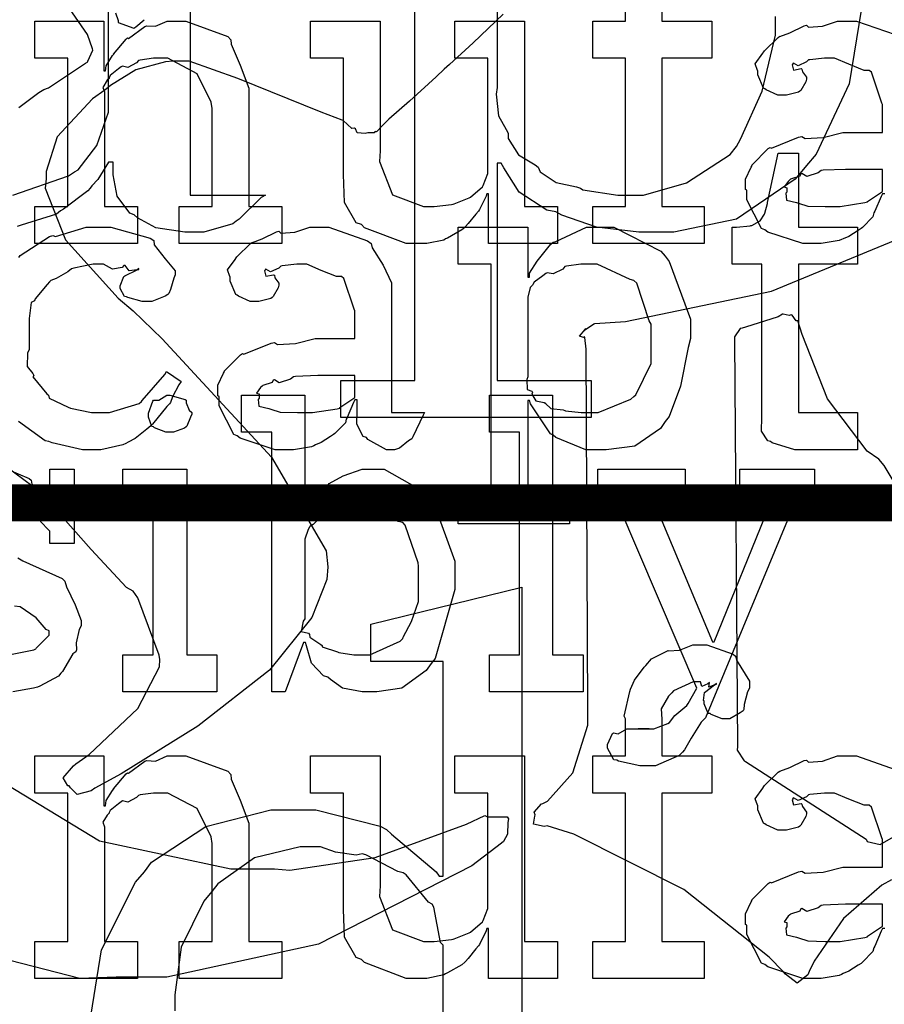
# Model space of a CAD drawing. Extents: x 0 to 8.5, y 0 to 11.
# Tile 309 of 379: x 3.592 to 3.916, y 8.5 to 8.868. Entities that reach past the tile are written whole.
import ezdxf

# ---------------------------------------------------------------- set-up
doc = ezdxf.new("R2010")
doc.units = 0
doc.layers.get('0').update_dxf_attribs({"linetype": 'CONTINUOUS'})

msp = doc.modelspace()

# ---------------------------------------------------------------- linework, layer by layer
at = {"color": 0}
for points in [[(3.90853, 8.87831), (3.903, 8.84451), (3.89068, 8.81808), (3.8871, 8.81386), (3.88276, 8.80881), (3.86083, 8.79378), (3.8374, 8.7889), (3.82958, 8.7889), (3.82428, 8.7889), (3.80838, 8.79081), (3.79546, 8.79525), (3.79313, 8.7965), (3.78976, 8.79715), (3.7794, 8.80393), (3.77376, 8.81299), (3.77274, 8.81472), (3.77121, 8.81472), (3.77121, 8.73335), (3.80637, 8.73335), (3.80637, 8.71946), (3.71262, 8.71946), (3.71262, 8.73335), (3.71262, 8.73335), (3.7404, 8.73335), (3.7404, 8.95557)], [(3.77121, 8.9291), (3.77121, 8.84315), (3.77083, 8.8406), (3.77171, 8.83251), (3.77463, 8.82731), (3.77533, 8.82601), (3.77533, 8.824), (3.77924, 8.81788), (3.78543, 8.81407), (3.78662, 8.81321), (3.78728, 8.81153), (3.79329, 8.80746), (3.80094, 8.80588), (3.80246, 8.80539), (3.80333, 8.80474), (3.81635, 8.80279), (3.82069, 8.80279), (3.82069, 8.80279), (3.82601, 8.80279), (3.84212, 8.80735), (3.85846, 8.81799), (3.86083, 8.82101), (3.86236, 8.82374), (3.87039, 8.84174), (3.87538, 8.86268), (3.87538, 8.86962)], [(3.65631, 8.92389), (3.65631, 8.80279), (3.68451, 8.80279), (3.68289, 8.80186), (3.67458, 8.79372), (3.67344, 8.79303), (3.67225, 8.79199), (3.6614, 8.7889), (3.65782, 8.7889), (3.65419, 8.7889), (3.64333, 8.79053), (3.63656, 8.79432), (3.63525, 8.79542), (3.63363, 8.79601), (3.6289, 8.80236), (3.62744, 8.81033), (3.62744, 8.81299), (3.62744, 8.81515), (3.62571, 8.81515), (3.62472, 8.81353), (3.62164, 8.80865), (3.61947, 8.80621), (3.61876, 8.80539), (3.61794, 8.80442), (3.60878, 8.79758), (3.60769, 8.79693), (3.60622, 8.79568), (3.59299, 8.7915), (3.59142, 8.79107)], [(3.59212, 8.83556), (3.59956, 8.84125), (3.60146, 8.84233), (3.60314, 8.84299), (3.61708, 8.85215), (3.61794, 8.85275), (3.61789, 8.85292), (3.61979, 8.8571), (3.61968, 8.85753), (3.61778, 8.86296), (3.60346, 8.88379)], [(3.8329, 8.88032), (3.8329, 8.86794), (3.85157, 8.86794), (3.85157, 8.85406), (3.8329, 8.85406), (3.8329, 8.7985), (3.84874, 8.7985), (3.84874, 8.78461), (3.80707, 8.78461), (3.80707, 8.7985), (3.80707, 8.7985), (3.81922, 8.7985), (3.81922, 8.85406), (3.80707, 8.85406), (3.80707, 8.86794), (3.81922, 8.86794), (3.81922, 8.88183)], [(3.77344, 8.87061), (3.76221, 8.85986), (3.75336, 8.85167), (3.75142, 8.84993), (3.74837, 8.84706), (3.73833, 8.83794), (3.73068, 8.83122), (3.72885, 8.82954), (3.72819, 8.82878), (3.72597, 8.8265), (3.72547, 8.82656), (3.72537, 8.8265), (3.7251, 8.82617), (3.72331, 8.82607), (3.72276, 8.82607), (3.72179, 8.8259), (3.71881, 8.82607), (3.7181, 8.82758), (3.71778, 8.82781), (3.71674, 8.82769), (3.71349, 8.83068), (3.71322, 8.83083), (3.70529, 8.83382), (3.67404, 8.8464), (3.65587, 8.85297), (3.64985, 8.85297), (3.64697, 8.85271), (3.63596, 8.84972), (3.62642, 8.84386), (3.62424, 8.84213), (3.61968, 8.83882), (3.60644, 8.82465), (3.60232, 8.81164), (3.60232, 8.80892), (3.60189, 8.80544), (3.6096, 8.78608), (3.62929, 8.76421), (3.63488, 8.75944), (3.64572, 8.74892), (3.68668, 8.70458), (3.70714, 8.66949), (3.70779, 8.66351), (3.70742, 8.65875), (3.70176, 8.64458), (3.68593, 8.62489), (3.65918, 8.60385), (3.63043, 8.58599), (3.62056, 8.58062), (3.62056, 8.58062), (3.61914, 8.57969), (3.61393, 8.57829), (3.61149, 8.58083), (3.611, 8.58149), (3.61046, 8.58149), (3.60867, 8.58447), (3.61253, 8.58908), (3.61339, 8.58974), (3.61849, 8.59326), (3.63661, 8.61046), (3.64475, 8.62608), (3.64486, 8.62879), (3.64464, 8.63053), (3.63667, 8.65196), (3.63488, 8.6544), (3.63243, 8.65582), (3.61914, 8.67003), (3.60178, 8.68961), (3.59733, 8.69368), (3.58718, 8.70111)], [(3.58979, 8.80279), (3.61074, 8.81006), (3.6129, 8.81147), (3.61426, 8.81222), (3.62136, 8.82135), (3.62571, 8.83382), (3.62571, 8.83794), (3.62571, 8.87224)], [(3.62831, 8.87104), (3.62924, 8.86817), (3.62929, 8.86746), (3.63514, 8.86529), (3.63596, 8.86578), (3.63906, 8.86849)], [(3.91639, 8.80328), (3.91553, 8.80328), (3.91499, 8.80231), (3.9126, 8.79671), (3.91228, 8.79611), (3.91194, 8.79465), (3.90799, 8.79069), (3.9075, 8.79025), (3.90636, 8.78956), (3.90294, 8.78733), (3.90082, 8.7864), (3.90012, 8.78614), (3.89925, 8.78575), (3.89258, 8.78461), (3.89035, 8.78461), (3.89035, 8.78461), (3.88564, 8.78461), (3.87261, 8.78896), (3.87147, 8.78982), (3.87022, 8.79031), (3.86475, 8.80106), (3.86475, 8.80458), (3.86421, 8.80485), (3.86415, 8.80875), (3.86637, 8.81326), (3.86669, 8.81392), (3.8666, 8.81401), (3.87267, 8.82021), (3.87343, 8.82064), (3.87392, 8.82042), (3.88411, 8.82454), (3.88536, 8.82476), (3.8865, 8.824), (3.89333, 8.82437), (3.90067, 8.82628), (3.90315, 8.82628), (3.91553, 8.82628), (3.91553, 8.83669), (3.91521, 8.83724), (3.91135, 8.84879), (3.91054, 8.8495), (3.90869, 8.8495), (3.90289, 8.85178), (3.89751, 8.85406), (3.89578, 8.85406), (3.89378, 8.85406), (3.88835, 8.85351), (3.88775, 8.8534), (3.8871, 8.85265), (3.88396, 8.85124), (3.88222, 8.85226), (3.88189, 8.85211), (3.88189, 8.85189), (3.88162, 8.85157), (3.88217, 8.84961), (3.88504, 8.85015), (3.88536, 8.84993), (3.88553, 8.84901), (3.8871, 8.84694), (3.8871, 8.84625), (3.88683, 8.84526), (3.88493, 8.84201), (3.8845, 8.84169), (3.88406, 8.84131), (3.8795, 8.84017), (3.87799, 8.84017), (3.87636, 8.84017), (3.8719, 8.84218), (3.87147, 8.84256), (3.87093, 8.84278), (3.86887, 8.84782), (3.86887, 8.8495), (3.86871, 8.8495), (3.86783, 8.85194), (3.87067, 8.8559), (3.87104, 8.85644), (3.87131, 8.85682), (3.87646, 8.86187), (3.87711, 8.86231), (3.87711, 8.86225), (3.88081, 8.86361), (3.88612, 8.86621), (3.8871, 8.86643), (3.88781, 8.86567), (3.89301, 8.86604), (3.89865, 8.86794), (3.90056, 8.86794), (3.90582, 8.86794), (3.92031, 8.8629)], [(3.91889, 8.54633), (3.91531, 8.54428), (3.90088, 8.53179), (3.88992, 8.51585), (3.88807, 8.51204), (3.88807, 8.51204), (3.88753, 8.51074), (3.88351, 8.50765), (3.87924, 8.51096), (3.87831, 8.51204), (3.8731, 8.51736), (3.84115, 8.54264), (3.79986, 8.56347), (3.78999, 8.56651), (3.78879, 8.56625), (3.78478, 8.56722), (3.78537, 8.57021), (3.78543, 8.57064), (3.78543, 8.57064), (3.78504, 8.57172), (3.78776, 8.57476), (3.78825, 8.57497), (3.7901, 8.57574), (3.79949, 8.58637), (3.80518, 8.60422), (3.80518, 8.61014), (3.80453, 8.74511), (3.80453, 8.74511), (3.80399, 8.7494), (3.80387, 8.74968), (3.80354, 8.74951), (3.80208, 8.75), (3.80414, 8.7525), (3.80431, 8.75271), (3.80419, 8.75265), (3.80387, 8.75222), (3.80735, 8.75461), (3.80778, 8.75467), (3.81922, 8.75549), (3.87392, 8.76682), (3.92389, 8.78743)], [(3.93272, 8.67393), (3.91613, 8.7015), (3.91411, 8.70389), (3.90972, 8.70682), (3.89497, 8.72646), (3.88547, 8.7506), (3.88374, 8.75575), (3.88314, 8.75575), (3.88167, 8.75782), (3.88135, 8.75792), (3.88058, 8.75771), (3.87831, 8.75825), (3.8781, 8.75814), (3.87646, 8.75722), (3.86415, 8.75331), (3.8629, 8.75293), (3.86219, 8.75276), (3.86008, 8.74968), (3.86008, 8.74858), (3.86008, 8.74858), (3.86117, 8.59625), (3.86106, 8.59489), (3.86367, 8.59088), (3.86421, 8.5906), (3.90935, 8.56153), (3.90972, 8.56065), (3.91465, 8.55951), (3.92051, 8.56293)], [(3.58778, 8.70008), (3.59597, 8.69667), (3.59674, 8.69596), (3.597, 8.6945), (3.60275, 8.68685), (3.60303, 8.68576), (3.60368, 8.68576), (3.60368, 8.70008), (3.61279, 8.70008), (3.61279, 8.67231), (3.60368, 8.67231), (3.60368, 8.67686), (3.6026, 8.67806), (3.59771, 8.68332), (3.58931, 8.68619)], [(3.59174, 8.66689), (3.59358, 8.66575), (3.60835, 8.65924), (3.60932, 8.65821), (3.60992, 8.65608), (3.61322, 8.64931), (3.6154, 8.64344), (3.6154, 8.6415), (3.61464, 8.64008), (3.6135, 8.6351), (3.61372, 8.63243), (3.61344, 8.63172), (3.61236, 8.63092), (3.6084, 8.62429), (3.60781, 8.62369), (3.60693, 8.62261), (3.59999, 8.61882), (3.59912, 8.61849), (3.59754, 8.61806), (3.5899, 8.61675)], [(3.618, 8.48904), (3.62304, 8.52012), (3.63574, 8.54551), (3.63921, 8.54937), (3.64176, 8.5529), (3.66206, 8.56625), (3.68642, 8.5726), (3.69456, 8.5726), (3.70335, 8.5726), (3.72743, 8.56646), (3.72971, 8.56521), (3.73161, 8.56347), (3.74843, 8.54937), (3.74946, 8.54764), (3.75097, 8.54764), (3.75097, 8.62815), (3.72385, 8.62815), (3.72385, 8.64204), (3.78049, 8.65593), (3.78049, 8.41982)], [(3.58838, 8.63064), (3.59765, 8.63249), (3.59847, 8.63282), (3.59864, 8.63303), (3.60346, 8.63792), (3.60346, 8.63954), (3.60238, 8.64003), (3.59858, 8.64447), (3.59256, 8.6486), (3.59044, 8.64887)], [(3.91639, 8.52806), (3.91553, 8.52806), (3.91499, 8.52707), (3.9126, 8.52149), (3.91228, 8.52089), (3.91194, 8.51942), (3.90799, 8.51546), (3.9075, 8.51503), (3.90636, 8.51432), (3.90294, 8.5121), (3.90082, 8.51118), (3.90012, 8.5109), (3.89925, 8.51053), (3.89258, 8.50939), (3.89035, 8.50939), (3.89035, 8.50939), (3.88564, 8.50939), (3.87261, 8.51372), (3.87147, 8.5146), (3.87022, 8.51508), (3.86475, 8.52582), (3.86475, 8.52935), (3.86421, 8.52963), (3.86415, 8.53353), (3.86637, 8.53803), (3.86669, 8.53868), (3.8666, 8.53879), (3.87267, 8.54497), (3.87343, 8.54542), (3.87392, 8.54519), (3.88411, 8.54932), (3.88536, 8.54953), (3.8865, 8.54878), (3.89333, 8.54915), (3.90067, 8.55106), (3.90315, 8.55106), (3.91553, 8.55106), (3.91553, 8.56147), (3.91521, 8.56201), (3.91135, 8.57357), (3.91054, 8.57428), (3.90869, 8.57428), (3.90289, 8.57656), (3.89751, 8.57883), (3.89578, 8.57883), (3.89378, 8.57883), (3.88835, 8.57829), (3.88775, 8.57818), (3.8871, 8.57742), (3.88396, 8.57601), (3.88222, 8.57704), (3.88189, 8.57687), (3.88189, 8.57667), (3.88162, 8.57633), (3.88217, 8.57437), (3.88504, 8.57493), (3.88536, 8.57471), (3.88553, 8.57379), (3.8871, 8.57172), (3.8871, 8.57101), (3.88683, 8.57004), (3.88493, 8.56679), (3.8845, 8.56646), (3.88406, 8.56608), (3.8795, 8.56494), (3.87799, 8.56494), (3.87636, 8.56494), (3.8719, 8.56694), (3.87147, 8.56733), (3.87093, 8.56754), (3.86887, 8.5726), (3.86887, 8.57428), (3.86871, 8.57428), (3.86783, 8.57671), (3.87067, 8.58068), (3.87104, 8.58122), (3.87131, 8.5816), (3.87646, 8.58664), (3.87711, 8.58708), (3.87711, 8.58703), (3.88081, 8.58837), (3.88612, 8.59099), (3.8871, 8.59119), (3.88781, 8.59044), (3.89301, 8.59082), (3.89865, 8.59272), (3.90056, 8.59272), (3.90582, 8.59272), (3.92031, 8.58768)], [(3.57476, 8.58974), (3.62229, 8.56099), (3.67144, 8.55046), (3.68782, 8.55046), (3.69363, 8.54997), (3.72558, 8.55474), (3.75971, 8.56711), (3.7666, 8.57042), (3.76753, 8.56993), (3.77501, 8.56988), (3.7755, 8.56912), (3.77522, 8.56776), (3.77512, 8.56337), (3.7736, 8.56065), (3.77289, 8.56), (3.76178, 8.55154), (3.70432, 8.52225), (3.64751, 8.50988), (3.62858, 8.50988), (3.6149, 8.50933), (3.55419, 8.52501)], [(3.75097, 8.44282), (3.75097, 8.52181), (3.75, 8.52285), (3.7475, 8.53608), (3.74685, 8.53722), (3.7455, 8.53792), (3.73708, 8.54818), (3.736, 8.54893), (3.734, 8.54943), (3.722, 8.55572), (3.7206, 8.5561), (3.71837, 8.55561), (3.71072, 8.55664), (3.70508, 8.55871), (3.70324, 8.55871), (3.69749, 8.55871), (3.68028, 8.55453), (3.66667, 8.54482), (3.66439, 8.54199), (3.66135, 8.53831), (3.65289, 8.52111), (3.6505, 8.50325), (3.6505, 8.49729)]]:
    msp.add_lwpolyline(points, dxfattribs=at)
for points in [[(3.5981, 8.7985), (3.61046, 8.7985), (3.61046, 8.85406), (3.5981, 8.85406), (3.5981, 8.86794), (3.62392, 8.86794), (3.62392, 8.84928), (3.62457, 8.84928), (3.62457, 8.84928), (3.62483, 8.85124), (3.62722, 8.85504), (3.62761, 8.85558), (3.6275, 8.85562), (3.63226, 8.86122), (3.63282, 8.86165), (3.63319, 8.86149), (3.63926, 8.86594), (3.63997, 8.86621), (3.63997, 8.86621), (3.64324, 8.866), (3.64762, 8.86794), (3.64908, 8.86794), (3.65468, 8.86794), (3.67031, 8.86219), (3.67144, 8.861), (3.67156, 8.85926), (3.67497, 8.8514), (3.67817, 8.84283), (3.67817, 8.83996), (3.67817, 8.7985), (3.69054, 8.7985), (3.69054, 8.78461), (3.65213, 8.78461), (3.65213, 8.7985), (3.6645, 8.7985), (3.6645, 8.83518), (3.66407, 8.83763), (3.65881, 8.84825), (3.64789, 8.85406), (3.64432, 8.85406), (3.64247, 8.85406), (3.63753, 8.85335), (3.63693, 8.85319), (3.63618, 8.85232), (3.63286, 8.85064), (3.63086, 8.85107), (3.63043, 8.85081), (3.62935, 8.85004), (3.62625, 8.84754), (3.62597, 8.84674), (3.62587, 8.84646), (3.62511, 8.84581), (3.62354, 8.8431), (3.62414, 8.84142), (3.62414, 8.84082), (3.62414, 8.7985), (3.6365, 8.7985), (3.6365, 8.78461), (3.5981, 8.78461), (3.5981, 8.7985)], [(3.74278, 8.78461), (3.73719, 8.78461), (3.72151, 8.79058), (3.72043, 8.79178), (3.71843, 8.79243), (3.71408, 8.80007), (3.71371, 8.81049), (3.71371, 8.81392), (3.71371, 8.85406), (3.70133, 8.85406), (3.70133, 8.86794), (3.72738, 8.86794), (3.72738, 8.81933), (3.72711, 8.81532), (3.73199, 8.80285), (3.74365, 8.7985), (3.74756, 8.7985), (3.74756, 8.7985), (3.75412, 8.79926), (3.75472, 8.79937), (3.7551, 8.79949), (3.76074, 8.80171), (3.76124, 8.80197), (3.76124, 8.80197), (3.76568, 8.80588), (3.766, 8.80632), (3.766, 8.80632), (3.76774, 8.81088), (3.76774, 8.81239), (3.76774, 8.85406), (3.75537, 8.85406), (3.75537, 8.86794), (3.78142, 8.86794), (3.78142, 8.7985), (3.79378, 8.7985), (3.79378, 8.78461), (3.76796, 8.78461), (3.76796, 8.80328), (3.76731, 8.80328), (3.76704, 8.8024), (3.7646, 8.79736), (3.76426, 8.79676), (3.76324, 8.79568), (3.76031, 8.7921), (3.75939, 8.79101), (3.75906, 8.79069), (3.75792, 8.78976), (3.75256, 8.78668), (3.7519, 8.78635), (3.75119, 8.78592), (3.74485, 8.78461), (3.74278, 8.78461)], [(3.89621, 8.7985), (3.89963, 8.7985), (3.9089, 8.79997), (3.90989, 8.80024), (3.90983, 8.8004), (3.91553, 8.80419), (3.91553, 8.80544), (3.91553, 8.81239), (3.90468, 8.81239), (3.90164, 8.81239), (3.89333, 8.81207), (3.89253, 8.81196), (3.89144, 8.81108), (3.88715, 8.80974), (3.88536, 8.81082), (3.88493, 8.81065), (3.88456, 8.80985), (3.88103, 8.80871), (3.88081, 8.80849), (3.88021, 8.80789), (3.87864, 8.80583), (3.87972, 8.80556), (3.87972, 8.80544), (3.87972, 8.80393), (3.87935, 8.8035), (3.87961, 8.80089), (3.88331, 8.80007), (3.88406, 8.79981), (3.88406, 8.79981), (3.88753, 8.79867), (3.89404, 8.7985), (3.89621, 8.7985)], [(3.64865, 8.71397), (3.64714, 8.71397), (3.6429, 8.7156), (3.64258, 8.71593), (3.64187, 8.7161), (3.64063, 8.71957), (3.64063, 8.72071), (3.64063, 8.72114), (3.64063, 8.72114), (3.64225, 8.72558), (3.64258, 8.72592), (3.64258, 8.72592), (3.64447, 8.72592), (3.64757, 8.72786), (3.64865, 8.72786), (3.64865, 8.72786), (3.65435, 8.72624), (3.65474, 8.72592), (3.65474, 8.72499), (3.65587, 8.72222), (3.6569, 8.7214), (3.6569, 8.72114), (3.6569, 8.72071), (3.65642, 8.71967), (3.65506, 8.71625), (3.65474, 8.71593), (3.65408, 8.71544), (3.65001, 8.71397), (3.64865, 8.71397)], [(3.72304, 8.61675), (3.7206, 8.61675), (3.71332, 8.61811), (3.70882, 8.62131), (3.70785, 8.62218), (3.70617, 8.62267), (3.70171, 8.6275), (3.69982, 8.63396), (3.69938, 8.63519), (3.69874, 8.63519), (3.69179, 8.61675), (3.68679, 8.61675), (3.68679, 8.71397), (3.67551, 8.71397), (3.67551, 8.72786), (3.69917, 8.72786), (3.69917, 8.68143), (3.69982, 8.68143), (3.70019, 8.68197), (3.70708, 8.69358), (3.70806, 8.69444), (3.70828, 8.69472), (3.71349, 8.69764), (3.72065, 8.70008), (3.72304, 8.70008), (3.72889, 8.70008), (3.74501, 8.69108), (3.74647, 8.68924), (3.7475, 8.68722), (3.75537, 8.66564), (3.75537, 8.65842), (3.75532, 8.65506), (3.74794, 8.62924), (3.74647, 8.62739), (3.74457, 8.62472), (3.73557, 8.61811), (3.72613, 8.61675), (3.72304, 8.61675)], [(3.76828, 8.63064), (3.77957, 8.63064), (3.77957, 8.71397), (3.76828, 8.71397), (3.76828, 8.72786), (3.79194, 8.72786), (3.79194, 8.63064), (3.80344, 8.63064), (3.80344, 8.61675), (3.76828, 8.61675), (3.76828, 8.63064)], [(3.63108, 8.63064), (3.64236, 8.63064), (3.64236, 8.68619), (3.63108, 8.68619), (3.63108, 8.70008), (3.65494, 8.70008), (3.65494, 8.63064), (3.66624, 8.63064), (3.66624, 8.61675), (3.63108, 8.61675), (3.63108, 8.63064)], [(3.82753, 8.58897), (3.82465, 8.58897), (3.81662, 8.59082), (3.81603, 8.59115), (3.81494, 8.59131), (3.81256, 8.5956), (3.81256, 8.597), (3.81256, 8.597), (3.81435, 8.60107), (3.81472, 8.60135), (3.81472, 8.60135), (3.81651, 8.60097), (3.81972, 8.60286), (3.82081, 8.60286), (3.82081, 8.60286), (3.82487, 8.60286), (3.82622, 8.60286), (3.82671, 8.60286), (3.82818, 8.60286), (3.82818, 8.60286), (3.82785, 8.60286), (3.8271, 8.60286), (3.82688, 8.60286), (3.82617, 8.60286), (3.82454, 8.60286), (3.82406, 8.60286), (3.82503, 8.60286), (3.82721, 8.60286), (3.82796, 8.60286), (3.82992, 8.60286), (3.83512, 8.60488), (3.83578, 8.60525), (3.83578, 8.60525), (3.83778, 8.60786), (3.84218, 8.6116), (3.84272, 8.61242), (3.84597, 8.61806), (3.81689, 8.68619), (3.80886, 8.68619), (3.80886, 8.70008), (3.84164, 8.70008), (3.84164, 8.68619), (3.83057, 8.68619), (3.85183, 8.63542), (3.85249, 8.63542), (3.8731, 8.68619), (3.86203, 8.68619), (3.86203, 8.70008), (3.89003, 8.70008), (3.89003, 8.68619), (3.882, 8.68619), (3.84924, 8.60699), (3.8476, 8.60536), (3.84381, 8.59939), (3.84142, 8.59506), (3.84056, 8.59418), (3.83931, 8.59289), (3.83046, 8.58897), (3.82753, 8.58897)], [(3.71935, 8.63064), (3.72347, 8.63064), (3.73486, 8.63574), (3.73583, 8.63672), (3.73606, 8.63726), (3.7391, 8.64307), (3.74169, 8.65056), (3.74169, 8.653), (3.74169, 8.66385), (3.74164, 8.6651), (3.73682, 8.67914), (3.73583, 8.68012), (3.7341, 8.6805), (3.72304, 8.68619), (3.71935, 8.68619), (3.7175, 8.68619), (3.71257, 8.68549), (3.71197, 8.68533), (3.71083, 8.68451), (3.70703, 8.68261), (3.70589, 8.68289), (3.70568, 8.68272), (3.70492, 8.68186), (3.70226, 8.67947), (3.70111, 8.67871), (3.7009, 8.67839), (3.70047, 8.67751), (3.69917, 8.67393), (3.69917, 8.67275), (3.69917, 8.6441), (3.69851, 8.64318), (3.69786, 8.63932), (3.70057, 8.63867), (3.7009, 8.63824), (3.70107, 8.63721), (3.70518, 8.63444), (3.70568, 8.63411), (3.70562, 8.63362), (3.71137, 8.63167), (3.71197, 8.63151), (3.71197, 8.63151), (3.7175, 8.63064), (3.71935, 8.63064)], [(3.80707, 8.52328), (3.81922, 8.52328), (3.81922, 8.57883), (3.80707, 8.57883), (3.80707, 8.59272), (3.81922, 8.59272), (3.81922, 8.60661), (3.81874, 8.60764), (3.82086, 8.61686), (3.82118, 8.61768), (3.82118, 8.61768), (3.82264, 8.62115), (3.82622, 8.62597), (3.82682, 8.62657), (3.82682, 8.62657), (3.82904, 8.62907), (3.83447, 8.63189), (3.83529, 8.63222), (3.83535, 8.63206), (3.83946, 8.63238), (3.84446, 8.63439), (3.84614, 8.63439), (3.84972, 8.63439), (3.8596, 8.63081), (3.86046, 8.63004), (3.86083, 8.62858), (3.86567, 8.62076), (3.86567, 8.61811), (3.86496, 8.61669), (3.86372, 8.61199), (3.86356, 8.61008), (3.86328, 8.60965), (3.86219, 8.60889), (3.85829, 8.60661), (3.85699, 8.60661), (3.85547, 8.60661), (3.85129, 8.60824), (3.85092, 8.60856), (3.85021, 8.60867), (3.84874, 8.61219), (3.84874, 8.61333), (3.84853, 8.61344), (3.8489, 8.61649), (3.85254, 8.61942), (3.85331, 8.61962), (3.85331, 8.61985), (3.85271, 8.61942), (3.85053, 8.61854), (3.85069, 8.62028), (3.85069, 8.62028), (3.85015, 8.61974), (3.84782, 8.61876), (3.84733, 8.6205), (3.84722, 8.6205), (3.84457, 8.6205), (3.83718, 8.61708), (3.83658, 8.61638), (3.83535, 8.61513), (3.83263, 8.6104), (3.8329, 8.60644), (3.8329, 8.60508), (3.8329, 8.59272), (3.85157, 8.59272), (3.85157, 8.57883), (3.8329, 8.57883), (3.8329, 8.52328), (3.84874, 8.52328), (3.84874, 8.50939), (3.80707, 8.50939), (3.80707, 8.52328)], [(3.5981, 8.52328), (3.61046, 8.52328), (3.61046, 8.57883), (3.5981, 8.57883), (3.5981, 8.59272), (3.62392, 8.59272), (3.62392, 8.57406), (3.62457, 8.57406), (3.62457, 8.57406), (3.62483, 8.57601), (3.62722, 8.57981), (3.62761, 8.58035), (3.6275, 8.5804), (3.63226, 8.58599), (3.63282, 8.58643), (3.63319, 8.58626), (3.63926, 8.59071), (3.63997, 8.59099), (3.63997, 8.59099), (3.64324, 8.59076), (3.64762, 8.59272), (3.64908, 8.59272), (3.65468, 8.59272), (3.67031, 8.58697), (3.67144, 8.58578), (3.67156, 8.58404), (3.67497, 8.57617), (3.67817, 8.5676), (3.67817, 8.56472), (3.67817, 8.52328), (3.69054, 8.52328), (3.69054, 8.50939), (3.65213, 8.50939), (3.65213, 8.52328), (3.6645, 8.52328), (3.6645, 8.55994), (3.66407, 8.56239), (3.65881, 8.57303), (3.64789, 8.57883), (3.64432, 8.57883), (3.64247, 8.57883), (3.63753, 8.57813), (3.63693, 8.57796), (3.63618, 8.5771), (3.63286, 8.57542), (3.63086, 8.57585), (3.63043, 8.57557), (3.62935, 8.57482), (3.62625, 8.57232), (3.62597, 8.5715), (3.62587, 8.57124), (3.62511, 8.57058), (3.62354, 8.56788), (3.62414, 8.56619), (3.62414, 8.5656), (3.62414, 8.52328), (3.6365, 8.52328), (3.6365, 8.50939), (3.5981, 8.50939), (3.5981, 8.52328)], [(3.74278, 8.50939), (3.73719, 8.50939), (3.72151, 8.51535), (3.72043, 8.51654), (3.71843, 8.51719), (3.71408, 8.52485), (3.71371, 8.53526), (3.71371, 8.53868), (3.71371, 8.57883), (3.70133, 8.57883), (3.70133, 8.59272), (3.72738, 8.59272), (3.72738, 8.54411), (3.72711, 8.5401), (3.73199, 8.52761), (3.74365, 8.52328), (3.74756, 8.52328), (3.74756, 8.52328), (3.75412, 8.52403), (3.75472, 8.52414), (3.7551, 8.52425), (3.76074, 8.52647), (3.76124, 8.52675), (3.76124, 8.52675), (3.76568, 8.53065), (3.766, 8.53108), (3.766, 8.53108), (3.76774, 8.53564), (3.76774, 8.53717), (3.76774, 8.57883), (3.75537, 8.57883), (3.75537, 8.59272), (3.78142, 8.59272), (3.78142, 8.52328), (3.79378, 8.52328), (3.79378, 8.50939), (3.76796, 8.50939), (3.76796, 8.52806), (3.76731, 8.52806), (3.76704, 8.52718), (3.7646, 8.52214), (3.76426, 8.52154), (3.76324, 8.52046), (3.76031, 8.51688), (3.75939, 8.51579), (3.75906, 8.51546), (3.75792, 8.51454), (3.75256, 8.51144), (3.7519, 8.51113), (3.75119, 8.51069), (3.74485, 8.50939), (3.74278, 8.50939)], [(3.89621, 8.52328), (3.89963, 8.52328), (3.9089, 8.52474), (3.90989, 8.52501), (3.90983, 8.52518), (3.91553, 8.52897), (3.91553, 8.53022), (3.91553, 8.53717), (3.90468, 8.53717), (3.90164, 8.53717), (3.89333, 8.53683), (3.89253, 8.53674), (3.89144, 8.53586), (3.88715, 8.5345), (3.88536, 8.5356), (3.88493, 8.53543), (3.88456, 8.53461), (3.88103, 8.53347), (3.88081, 8.53326), (3.88021, 8.53267), (3.87864, 8.5306), (3.87972, 8.53033), (3.87972, 8.53022), (3.87972, 8.52869), (3.87935, 8.52826), (3.87961, 8.52567), (3.88331, 8.52485), (3.88406, 8.52458), (3.88406, 8.52458), (3.88753, 8.52344), (3.89404, 8.52328), (3.89621, 8.52328)]]:
    msp.add_lwpolyline(points, close=True, dxfattribs=at)
at = {"color": 152}
for points in [[(3.88574, 8.70742), (3.88271, 8.70742), (3.87414, 8.70996), (3.87358, 8.71044), (3.87256, 8.71072), (3.87017, 8.71442), (3.87033, 8.71962), (3.87033, 8.72131), (3.87033, 8.77686), (3.85926, 8.77686), (3.85926, 8.79075), (3.86079, 8.79075), (3.86079, 8.79075), (3.86589, 8.79129), (3.86621, 8.79139), (3.86654, 8.79144), (3.86947, 8.79297), (3.86968, 8.79312), (3.86968, 8.79312), (3.87131, 8.79568), (3.87142, 8.79596), (3.87142, 8.79596), (3.8724, 8.79969), (3.8725, 8.80007), (3.87642, 8.81853), (3.884, 8.81853), (3.884, 8.79075), (3.90614, 8.79075), (3.90614, 8.77686), (3.884, 8.77686), (3.884, 8.72131), (3.90614, 8.72131), (3.90614, 8.70742), (3.90517, 8.70742), (3.90294, 8.70742), (3.90224, 8.70742), (3.90099, 8.70742), (3.89817, 8.70742), (3.89725, 8.70742), (3.89583, 8.70742), (3.89264, 8.70742), (3.8916, 8.70742), (3.89014, 8.70742), (3.88683, 8.70742), (3.88574, 8.70742)], [(3.69276, 8.70742), (3.68804, 8.70742), (3.67503, 8.71175), (3.67389, 8.71263), (3.67264, 8.71311), (3.66715, 8.72385), (3.66715, 8.72737), (3.66661, 8.72765), (3.66656, 8.73156), (3.66878, 8.73606), (3.66911, 8.73671), (3.669, 8.73682), (3.67507, 8.743), (3.67583, 8.74343), (3.67632, 8.74322), (3.68653, 8.74735), (3.68778, 8.74756), (3.68892, 8.74681), (3.69575, 8.74718), (3.70307, 8.74908), (3.70557, 8.74908), (3.71793, 8.74908), (3.71793, 8.7595), (3.71761, 8.76004), (3.71376, 8.7716), (3.71294, 8.77229), (3.7111, 8.77229), (3.70529, 8.77458), (3.69993, 8.77686), (3.69819, 8.77686), (3.69618, 8.77686), (3.69075, 8.77632), (3.69015, 8.77621), (3.68951, 8.77544), (3.68636, 8.77403), (3.68463, 8.77507), (3.68431, 8.7749), (3.68431, 8.77468), (3.68403, 8.77436), (3.68457, 8.7724), (3.68744, 8.77294), (3.68778, 8.77274), (3.68793, 8.77181), (3.68951, 8.76975), (3.68951, 8.76904), (3.68924, 8.76807), (3.68733, 8.76481), (3.6869, 8.76449), (3.68647, 8.76411), (3.68192, 8.76297), (3.68039, 8.76297), (3.67876, 8.76297), (3.67432, 8.76497), (3.67389, 8.76535), (3.67333, 8.76557), (3.67128, 8.77061), (3.67128, 8.77229), (3.67111, 8.77229), (3.67025, 8.77474), (3.67307, 8.77869), (3.67344, 8.77924), (3.67372, 8.77963), (3.67887, 8.78467), (3.67953, 8.7851), (3.67953, 8.78504), (3.68321, 8.7864), (3.68853, 8.78901), (3.68951, 8.78922), (3.69021, 8.78847), (3.69542, 8.78885), (3.70107, 8.79075), (3.70296, 8.79075), (3.70822, 8.79075), (3.72271, 8.78569), (3.72401, 8.78467), (3.72444, 8.78304), (3.72846, 8.77653), (3.73161, 8.76997), (3.73161, 8.76774), (3.73161, 8.72131), (3.74397, 8.72131), (3.74354, 8.72038), (3.73969, 8.71224), (3.73921, 8.71153), (3.73801, 8.71072), (3.7346, 8.70796), (3.73281, 8.70742), (3.73226, 8.70742), (3.72976, 8.70742), (3.72282, 8.71121), (3.72228, 8.71197), (3.72108, 8.71235), (3.71864, 8.71696), (3.71881, 8.72265), (3.71881, 8.72456), (3.71881, 8.72607), (3.71793, 8.72607), (3.71739, 8.7251), (3.715, 8.71951), (3.71468, 8.71892), (3.71436, 8.71744), (3.71039, 8.71349), (3.7099, 8.71306), (3.70876, 8.71235), (3.70535, 8.71013), (3.70324, 8.70921), (3.70253, 8.70893), (3.70167, 8.70856), (3.69499, 8.70742), (3.69276, 8.70742)], [(3.75662, 8.69353), (3.76899, 8.69353), (3.76899, 8.77686), (3.75662, 8.77686), (3.75662, 8.79075), (3.78267, 8.79075), (3.78267, 8.77208), (3.78331, 8.77208), (3.78331, 8.7736), (3.78618, 8.778), (3.79118, 8.78424), (3.79221, 8.7851), (3.79313, 8.78538), (3.80464, 8.79075), (3.80849, 8.79075), (3.81489, 8.79075), (3.83247, 8.78174), (3.8341, 8.77989), (3.83561, 8.77789), (3.84364, 8.75629), (3.84364, 8.74908), (3.84278, 8.74571), (3.8399, 8.73122), (3.83567, 8.71989), (3.8341, 8.71804), (3.83242, 8.71539), (3.82275, 8.70876), (3.81201, 8.70742), (3.80849, 8.70742), (3.80442, 8.70742), (3.79324, 8.71197), (3.79221, 8.71283), (3.79113, 8.71332), (3.78375, 8.72461), (3.78331, 8.72586), (3.78267, 8.72586), (3.78267, 8.69353), (3.79829, 8.69353), (3.79829, 8.67964), (3.75662, 8.67964), (3.75662, 8.69353)], [(3.80458, 8.72131), (3.80903, 8.72131), (3.82129, 8.7264), (3.82238, 8.72737), (3.82319, 8.72792), (3.82889, 8.73975), (3.82889, 8.74365), (3.82889, 8.7545), (3.82807, 8.75575), (3.82346, 8.76981), (3.82238, 8.77078), (3.82107, 8.77115), (3.80871, 8.77686), (3.80458, 8.77686), (3.80257, 8.77686), (3.79719, 8.77615), (3.79656, 8.77599), (3.79574, 8.77507), (3.79215, 8.77328), (3.78988, 8.77365), (3.78939, 8.77339), (3.78831, 8.77257), (3.7851, 8.77012), (3.78456, 8.76932), (3.7844, 8.76904), (3.78353, 8.76818), (3.78267, 8.7646), (3.78267, 8.7634), (3.78267, 8.73475), (3.78233, 8.73367), (3.78244, 8.72999), (3.78413, 8.72933), (3.7844, 8.72889), (3.78424, 8.72825), (3.78575, 8.72575), (3.78885, 8.7251), (3.78939, 8.72478), (3.78933, 8.72472), (3.79135, 8.72282), (3.7959, 8.72233), (3.79656, 8.72217), (3.79676, 8.72194), (3.80263, 8.72131), (3.80458, 8.72131)], [(3.69862, 8.72131), (3.70204, 8.72131), (3.71132, 8.72276), (3.71229, 8.72304), (3.71224, 8.72319), (3.71793, 8.727), (3.71793, 8.72825), (3.71793, 8.73519), (3.70708, 8.73519), (3.70404, 8.73519), (3.69575, 8.73486), (3.69493, 8.73475), (3.69385, 8.73389), (3.68956, 8.73253), (3.68778, 8.73361), (3.68733, 8.73346), (3.68696, 8.73264), (3.68343, 8.7315), (3.68321, 8.73128), (3.68261, 8.73068), (3.68104, 8.72863), (3.68213, 8.72835), (3.68213, 8.72825), (3.68213, 8.72672), (3.68175, 8.72629), (3.68201, 8.72368), (3.68571, 8.72288), (3.68647, 8.7226), (3.68647, 8.7226), (3.68994, 8.72146), (3.69646, 8.72131), (3.69862, 8.72131)]]:
    msp.add_lwpolyline(points, close=True, dxfattribs=at)
msp.add_lwpolyline([(3.59207, 8.77946), (3.59256, 8.78017), (3.60363, 8.78728), (3.60487, 8.78771), (3.60579, 8.78733), (3.61729, 8.79075), (3.62115, 8.79075), (3.62651, 8.79075), (3.64133, 8.78663), (3.64264, 8.78575), (3.64279, 8.78418), (3.64692, 8.77897), (3.65067, 8.77447), (3.65067, 8.77294), (3.65012, 8.77165), (3.64893, 8.76747), (3.64822, 8.76594), (3.64785, 8.76557), (3.64692, 8.76492), (3.64187, 8.76297), (3.64025, 8.76297), (3.63829, 8.76297), (3.63286, 8.76443), (3.63243, 8.76471), (3.63172, 8.76486), (3.63004, 8.76785), (3.63004, 8.76882), (3.63004, 8.76882), (3.63146, 8.77229), (3.63178, 8.77251), (3.63178, 8.77251), (3.63644, 8.77479), (3.63699, 8.7749), (3.63699, 8.77533), (3.63639, 8.77485), (3.63346, 8.77442), (3.63189, 8.77636), (3.63135, 8.77642), (3.63081, 8.77572), (3.62722, 8.77507), (3.62381, 8.77686), (3.62267, 8.77686), (3.61996, 8.77686), (3.61263, 8.77544), (3.61182, 8.77513), (3.61046, 8.77408), (3.60601, 8.77154), (3.60406, 8.77078), (3.60357, 8.77035), (3.60275, 8.76926), (3.59825, 8.76389), (3.59793, 8.76318), (3.59668, 8.76253), (3.59597, 8.75651), (3.59597, 8.7545), (3.59597, 8.74496), (3.59538, 8.7436), (3.59526, 8.73861), (3.59739, 8.73594), (3.59771, 8.73519), (3.59728, 8.73469), (3.60254, 8.72835), (3.60314, 8.72781), (3.60351, 8.72678), (3.61057, 8.72336), (3.61139, 8.72304), (3.61139, 8.72299), (3.61936, 8.72131), (3.62201, 8.72131), (3.62603, 8.72131), (3.6371, 8.72478), (3.63807, 8.72542), (3.63829, 8.72581), (3.64681, 8.73557), (3.6474, 8.73671), (3.65283, 8.73301), (3.65196, 8.73167), (3.64968, 8.72726), (3.64887, 8.72515), (3.64849, 8.72456), (3.64751, 8.72364), (3.64219, 8.71701), (3.64154, 8.71631), (3.64008, 8.71517), (3.63564, 8.71164), (3.63308, 8.71024), (3.63222, 8.70979), (3.63103, 8.70921), (3.62278, 8.70742), (3.62007, 8.70742), (3.62007, 8.70742), (3.61589, 8.70742), (3.60454, 8.70996), (3.60335, 8.71044), (3.60194, 8.71072), (3.59201, 8.71804)], dxfattribs=at)
at = {"color": 152, "const_width": 0.01389}
msp.add_lwpolyline([(3.02778, 8.6875), (5.13889, 8.6875)], dxfattribs=at)

doc.saveas('drawing.dxf')
